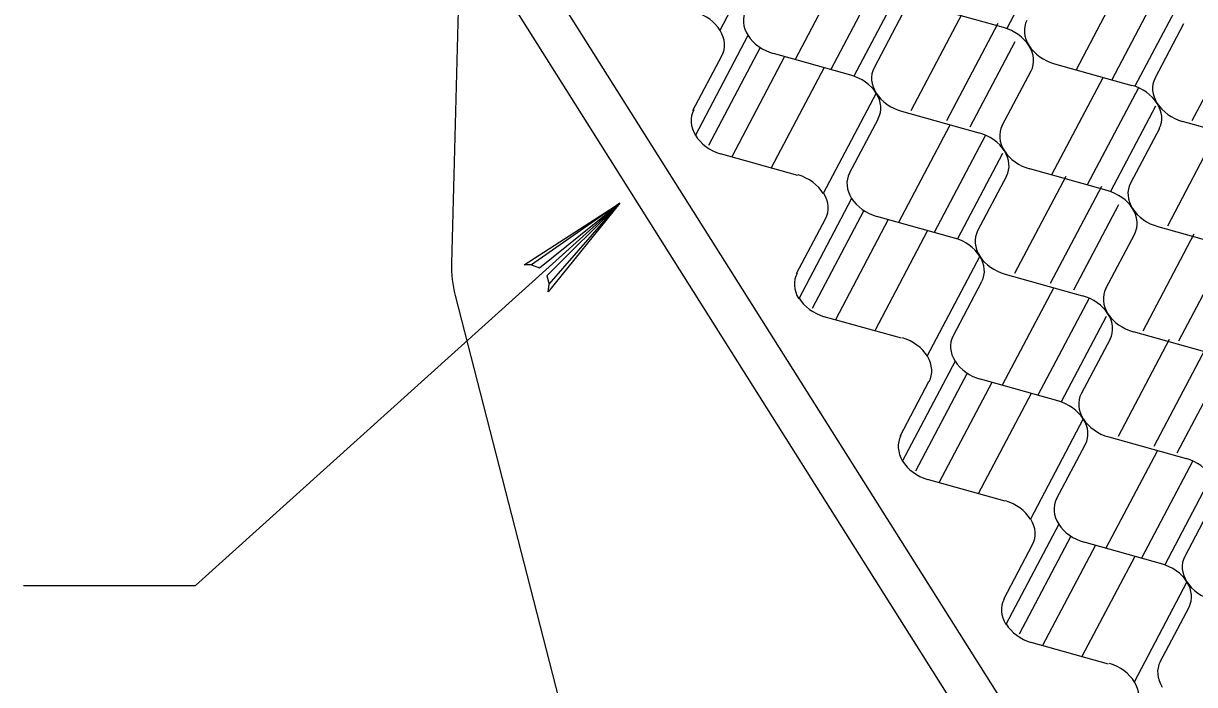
# Model space of a CAD drawing. Extents: x 638850 to 644908, y 297188 to 298900.
# Drawn here: x 639807.4 to 639857.9, y 297830.3 to 297858.8 of the extents above; entities that cross this region are included whole.
import ezdxf

# ---------------------------------------------------------------- set-up
doc = ezdxf.new("R2010")
doc.units = 0
doc.layers.add('1', color=7, linetype='Continuous')
doc.layers.add('2', color=7, linetype='Continuous')

msp = doc.modelspace()

# ---------------------------------------------------------------- linework, layer by layer
at = {"layer": '1'}
for p, q in [((639826.313, 297866.511), (639825.842, 297848.484)), ((639826.313, 297866.511), (639868.902, 297799.032)), ((639826.226, 297863.2), (639868.098, 297796.857)), ((639814.793, 297834.6), (639833.106, 297851.089)), ((639825.998, 297847.109), (639834.499, 297814.042)), ((639807.371, 297834.6), (639814.793, 297834.6))]:
    msp.add_line(p, q, dxfattribs=at)
msp.add_lwpolyline([(639829.29, 297848.432), (639829.641, 297848.299), (639833.106, 297851.089), (639829.29, 297848.432), (639828.979, 297848.424), (639833.106, 297851.089), (639829.955, 297847.956), (639830.055, 297847.602), (639833.106, 297851.089), (639830.017, 297847.271), (639830.055, 297847.602)], dxfattribs=at)
msp.add_arc((639830.84, 297848.354), 5, 178.5034, 194.419, dxfattribs=at)
at = {"layer": '2'}
for p, q in [((639839.698, 297862.855), (639837.416, 297858.529)), ((639851.746, 297862.3), (639849.801, 297858.614)), ((639842.878, 297861.472), (639840.668, 297857.282)), ((639844.418, 297861.044), (639842.206, 297856.852)), ((639855.002, 297861.033), (639852.792, 297856.843)), ((639856.543, 297860.605), (639854.331, 297856.413)), ((639845.153, 297860.253), (639843.208, 297856.567)), ((639849.664, 297858.658), (639846.327, 297859.589)), ((639857.277, 297859.814), (639855.332, 297856.128)), ((639845.321, 297859.278), (639844.077, 297856.92)), ((639847.878, 297859.264), (639845.667, 297855.074)), ((639849.418, 297858.836), (639847.206, 297854.644)), ((639856.201, 297856.481), (639857.447, 297858.838)), ((639860.002, 297858.825), (639857.792, 297854.635)), ((639838.636, 297858.32), (639836.354, 297853.996)), ((639850.153, 297858.045), (639848.208, 297854.359)), ((639839.161, 297857.8), (639836.932, 297853.577)), ((639843.073, 297856.608), (639839.733, 297857.54)), ((639836.262, 297855.085), (639837.509, 297857.442)), ((639840.217, 297857.408), (639837.935, 297853.082)), ((639851.858, 297857.101), (639855.197, 297856.169)), ((639841.917, 297856.932), (639839.636, 297852.607)), ((639849.607, 297854.432), (639850.854, 297856.789)), ((639853.941, 297856.494), (639851.731, 297852.305)), ((639855.481, 297856.067), (639853.269, 297851.875)), ((639844.169, 297855.831), (639841.886, 297851.505)), ((639845.264, 297855.052), (639848.603, 297854.12)), ((639856.216, 297855.276), (639854.271, 297851.59)), ((639843.013, 297852.383), (639844.26, 297854.74)), ((639847.346, 297854.448), (639845.136, 297850.259)), ((639860.728, 297853.681), (639857.389, 297854.615)), ((639848.886, 297854.021), (639846.675, 297849.829)), ((639856.385, 297854.303), (639855.139, 297851.946)), ((639858.94, 297854.289), (639856.73, 297850.1)), ((639840.789, 297852.285), (639837.449, 297853.217)), ((639849.621, 297853.23), (639847.676, 297849.544)), ((639854.135, 297851.634), (639850.795, 297852.566)), ((639849.791, 297852.254), (639848.545, 297849.897)), ((639852.346, 297852.24), (639850.136, 297848.051)), ((639853.886, 297851.813), (639851.674, 297847.621)), ((639843.106, 297851.296), (639840.824, 297846.97)), ((639854.621, 297851.022), (639852.676, 297847.336)), ((639840.733, 297848.061), (639841.979, 297850.418)), ((639843.631, 297850.776), (639841.403, 297846.553)), ((639844.688, 297850.384), (639842.405, 297846.058)), ((639847.541, 297849.585), (639844.202, 297850.517)), ((639846.388, 297849.908), (639844.106, 297845.583)), ((639856.326, 297850.078), (639859.665, 297849.146)), ((639854.076, 297847.409), (639855.322, 297849.766)), ((639857.877, 297849.752), (639855.666, 297845.563)), ((639859.417, 297849.325), (639857.205, 297845.133)), ((639848.636, 297848.806), (639846.354, 297844.482)), ((639849.732, 297848.029), (639853.071, 297847.097)), ((639847.482, 297845.36), (639848.728, 297847.717)), ((639851.814, 297847.423), (639849.603, 297843.234)), ((639853.354, 297846.996), (639851.142, 297842.804)), ((639845.259, 297845.261), (639841.92, 297846.193)), ((639854.088, 297846.205), (639852.144, 297842.519)), ((639858.602, 297844.609), (639855.263, 297845.541)), ((639854.258, 297845.229), (639853.012, 297842.872)), ((639856.816, 297845.216), (639854.606, 297841.026)), ((639858.357, 297844.789), (639856.145, 297840.597)), ((639847.574, 297844.273), (639845.292, 297839.947)), ((639859.091, 297843.997), (639857.146, 297840.311)), ((639845.2, 297841.036), (639846.446, 297843.393)), ((639848.098, 297843.751), (639845.87, 297839.528)), ((639849.155, 297843.358), (639846.872, 297839.032)), ((639852.008, 297842.56), (639848.67, 297843.494)), ((639850.855, 297842.882), (639848.573, 297838.558)), ((639853.104, 297841.783), (639850.823, 297837.459)), ((639854.202, 297841.005), (639857.54, 297840.074)), ((639851.952, 297838.336), (639853.196, 297840.694)), ((639856.285, 297840.401), (639854.074, 297836.211)), ((639857.825, 297839.974), (639855.613, 297835.782)), ((639849.727, 297838.237), (639846.388, 297839.17)), ((639858.559, 297839.182), (639856.615, 297835.496)), ((639858.729, 297838.205), (639857.483, 297835.848)), ((639852.042, 297837.248), (639849.76, 297832.924)), ((639849.668, 297834.013), (639850.914, 297836.37)), ((639852.568, 297836.727), (639850.34, 297832.503)), ((639853.625, 297836.334), (639851.343, 297832.008)), ((639856.478, 297835.535), (639853.139, 297836.468)), ((639855.325, 297835.858), (639853.043, 297831.533)), ((639857.575, 297834.761), (639855.293, 297830.435)), ((639856.42, 297831.313), (639857.666, 297833.67)), ((639854.196, 297831.211), (639850.858, 297832.146))]:
    msp.add_line(p, q, dxfattribs=at)
for centre, major_axis, start_param, end_param in [((639836.078, 297858.14), (-1.481, 0.592), 3.936083, 4.827105), ((639839.989, 297858.739), (-1.492, 0.562), 6.186654, 7.077676), ((639836.078, 297858.14), (-1.481, 0.592), 3.045062, 3.936083), ((639849.409, 297857.46), (-1.492, 0.562), 3.936083, 4.827105), ((639852.114, 297858.3), (-1.492, 0.562), 6.186654, 7.077676), ((639839.989, 297858.739), (-1.492, 0.562), 0.794491, 1.685512), ((639849.409, 297857.46), (-1.492, 0.562), 3.045062, 3.936083), ((639852.114, 297858.3), (-1.492, 0.562), 0.794491, 1.685512), ((639842.816, 297855.411), (-1.492, 0.562), 3.936083, 4.827105), ((639845.52, 297856.251), (-1.492, 0.562), 6.186654, 7.077676), ((639857.645, 297855.812), (-1.492, 0.562), 6.186654, 7.077676), ((639854.94, 297854.972), (-1.492, 0.562), 3.936083, 4.827105), ((639842.816, 297855.411), (-1.492, 0.562), 3.045062, 3.936083), ((639845.52, 297856.251), (-1.492, 0.562), 0.794491, 1.685512), ((639837.729, 297854.41), (-1.481, 0.592), 6.186654, 7.077676), ((639857.645, 297855.812), (-1.492, 0.562), 0.794491, 1.685512), ((639854.94, 297854.972), (-1.492, 0.562), 3.045062, 3.936083), ((639851.051, 297853.763), (-1.492, 0.562), 6.186654, 7.077676), ((639837.729, 297854.41), (-1.481, 0.592), 0.794491, 1.685512), ((639848.347, 297852.923), (-1.492, 0.562), 3.936083, 4.827105), ((639848.347, 297852.923), (-1.492, 0.562), 3.045062, 3.936083), ((639851.051, 297853.763), (-1.492, 0.562), 0.794491, 1.685512), ((639840.526, 297851.112), (-1.481, 0.592), 3.936083, 4.827105), ((639844.457, 297851.715), (-1.492, 0.562), 6.186654, 7.077676), ((639856.582, 297851.276), (-1.492, 0.562), 6.186654, 7.077676), ((639840.549, 297851.116), (-1.481, 0.592), 3.045062, 3.936083), ((639853.878, 297850.435), (-1.492, 0.562), 3.936083, 4.827105), ((639844.457, 297851.715), (-1.492, 0.562), 0.794491, 1.685512), ((639853.878, 297850.435), (-1.492, 0.562), 3.045062, 3.936083), ((639856.582, 297851.276), (-1.492, 0.562), 0.794491, 1.685512), ((639849.989, 297849.227), (-1.492, 0.562), 6.186654, 7.077676), ((639847.284, 297848.387), (-1.492, 0.562), 3.936083, 4.827105), ((639847.284, 297848.387), (-1.492, 0.562), 3.045062, 3.936083), ((639849.989, 297849.227), (-1.492, 0.562), 0.794491, 1.685512), ((639842.184, 297847.363), (-1.481, 0.592), 6.186654, 7.077676), ((639855.52, 297846.739), (-1.492, 0.562), 6.186654, 7.077676), ((639842.2, 297847.385), (-1.481, 0.592), 0.794491, 1.685512), ((639852.815, 297845.899), (-1.492, 0.562), 3.936083, 4.827105), ((639855.52, 297846.739), (-1.492, 0.562), 0.794491, 1.685512), ((639852.815, 297845.899), (-1.492, 0.562), 3.045062, 3.936083), ((639848.926, 297844.691), (-1.492, 0.562), 6.186654, 7.077676), ((639845.016, 297844.091), (-1.481, 0.592), 3.936083, 4.827105), ((639845.016, 297844.091), (-1.481, 0.592), 3.045062, 3.936083), ((639848.926, 297844.691), (-1.492, 0.562), 0.794491, 1.685512), ((639854.457, 297842.203), (-1.492, 0.562), 6.186654, 7.077676), ((639851.753, 297841.363), (-1.492, 0.562), 3.936083, 4.827105), ((639851.753, 297841.363), (-1.492, 0.562), 3.045062, 3.936083), ((639854.457, 297842.203), (-1.492, 0.562), 0.794491, 1.685512), ((639846.668, 297840.362), (-1.481, 0.592), 6.186654, 7.077676), ((639846.668, 297840.362), (-1.481, 0.592), 0.794491, 1.685512), ((639857.284, 297838.875), (-1.492, 0.562), 3.936083, 4.827105), ((639849.462, 297837.066), (-1.481, 0.592), 3.936083, 4.827105), ((639853.395, 297837.666), (-1.492, 0.562), 6.186654, 7.077676), ((639849.484, 297837.068), (-1.481, 0.592), 3.045062, 3.936083), ((639853.395, 297837.666), (-1.492, 0.562), 0.794491, 1.685512), ((639858.926, 297835.179), (-1.492, 0.562), 6.186654, 7.077676), ((639856.222, 297834.338), (-1.492, 0.562), 3.936083, 4.827105), ((639856.222, 297834.34), (-1.492, 0.562), 3.045062, 3.936083), ((639858.926, 297835.181), (-1.492, 0.562), 0.794491, 1.685512), ((639851.12, 297833.317), (-1.481, 0.592), 6.186654, 7.077676), ((639851.138, 297833.338), (-1.481, 0.592), 0.794491, 1.685512), ((639853.954, 297830.044), (-1.481, 0.592), 3.936083, 4.827105), ((639857.864, 297830.644), (-1.492, 0.562), 6.186654, 7.077676), ((639853.954, 297830.044), (-1.481, 0.592), 3.045062, 3.936083)]:
    msp.add_ellipse(centre, major_axis=major_axis, ratio=0.764477, start_param=start_param, end_param=end_param, dxfattribs=at)

doc.saveas('drawing.dxf')
